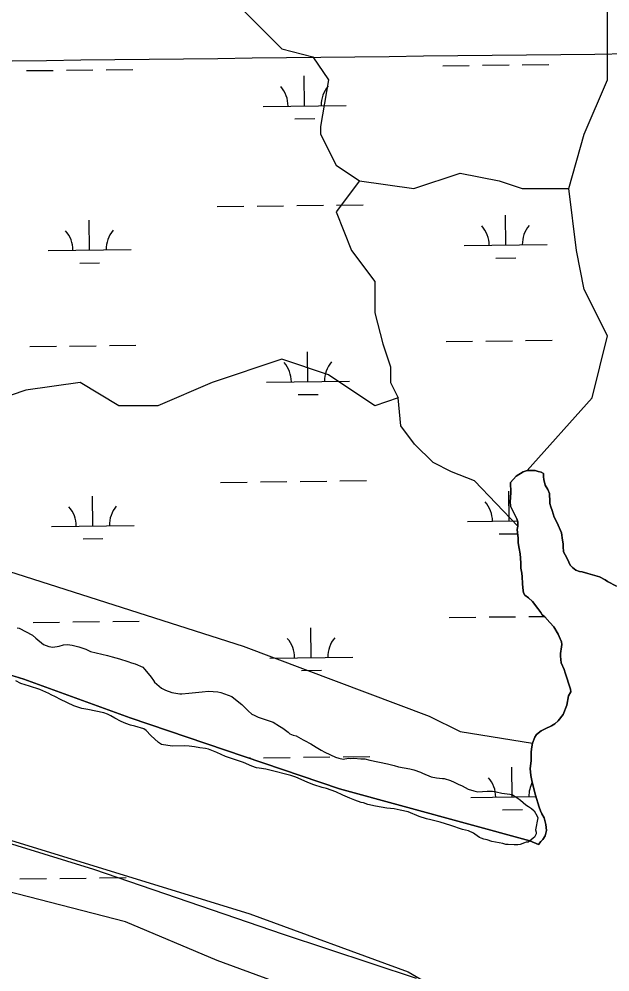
# Model space of a CAD drawing. Extents: x 3694830 to 3732949, y 415201 to 440970.
# Drawn here: x 3701651 to 3702364, y 431670 to 432819 of the extents above; entities that cross this region are included whole.
import ezdxf

# ---------------------------------------------------------------- set-up
doc = ezdxf.new("R2010")
doc.units = 0
for name, color, linetype in [('V-GRID-MAJR', 7, 'Continuous'), ('V-SITE-VEGE', 7, 'Continuous'), ('V-TOPO-SHOR', 7, 'Continuous'), ('V-WETL-SWMP', 7, 'Continuous')]:
    doc.layers.add(name, color=color, linetype=linetype)

msp = doc.modelspace()

# ---------------------------------------------------------------- linework, layer by layer
at = {"layer": 'V-GRID-MAJR'}
msp.add_spline([(3698914.333, 432737.11), (3704206.2600000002, 432798.304), (3709498.1780000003, 432860.268), (3714790.0870000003, 432923.001), (3720081.987, 432986.504), (3725373.878, 433050.776), (3730665.759, 433115.819), (3730665.7600000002, 433115.819)], degree=3, dxfattribs=at)
at = {"layer": 'V-SITE-VEGE'}
for points in [[(3701649.0840000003, 432084.972), (3701651.4450000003, 432084.286), (3701667.633, 432076.107), (3701671.673, 432072.371), (3701680.764, 432064.56), (3701687.1750000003, 432062.168), (3701692.241, 432061.47000000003), (3701699.682, 432062.788), (3701704.759, 432064.458), (3701709.83, 432064.773), (3701715.5700000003, 432064.075), (3701723.3340000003, 432062.012), (3701731.772, 432058.934), (3701737.504, 432056.206), (3701758.099, 432051.387), (3701763.501, 432050.011), (3701772.611, 432047.271), (3701782.4, 432044.18700000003), (3701787.125, 432042.476), (3701791.176, 432041.444), (3701800.6210000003, 432037.348), (3701802.639, 432034.97500000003), (3701807.011, 432029.887), (3701810.708, 432025.14), (3701813.397, 432021.411), (3701814.738, 432019.37700000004), (3701823.1580000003, 432012.246), (3701827.876, 432009.52), (3701835.6380000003, 432006.784), (3701845.094, 432005.053), (3701847.461, 432005.381), (3701855.911, 432006.02), (3701872.142, 432007.642), (3701879.918, 432008.283), (3701891.065, 432007.56), (3701894.7800000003, 432006.87), (3701907.941, 432002.082), (3701914.341, 431996.984), (3701920.065, 431992.229), (3701927.468, 431984.762), (3701932.181, 431980.686), (3701934.88, 431979.66000000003), (3701939.6010000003, 431976.938), (3701957.826, 431971.116), (3701965.24, 431966.352), (3701969.285, 431963.968), (3701975.687, 431959.211), (3701978.044, 431957.17100000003), (3701981.753, 431955.465), (3701985.466, 431954.43700000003), (3701993.895, 431949.669), (3701997.94, 431947.625), (3702000.977, 431946.259), (3702003.3370000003, 431944.897), (3702009.741, 431940.816), (3702015.473, 431937.412), (3702020.1920000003, 431935.02400000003), (3702033.008, 431928.886), (3702037.059, 431927.518), (3702042.1240000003, 431926.48), (3702048.548, 431927.469), (3702051.252, 431927.457), (3702054.971, 431927.778), (3702063.415, 431926.73), (3702068.146, 431926.70900000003), (3702074.224, 431925.331), (3702095.497, 431920.848), (3702103.599, 431918.78500000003), (3702108.997, 431917.071), (3702122.506, 431914.648), (3702127.5700000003, 431913.612), (3702135.33, 431910.876), (3702138.029, 431909.514), (3702148.487, 431905.074), (3702154.565, 431904.036), (3702161.997, 431903.327), (3702164.025, 431902.981), (3702171.789, 431900.92100000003), (3702176.173, 431898.873), (3702180.894, 431896.489), (3702185.617, 431894.441), (3702193.035, 431890.353), (3702199.785, 431888.297), (3702204.512, 431887.26300000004), (3702216.003, 431887.889), (3702222.088, 431887.865), (3702226.4790000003, 431887.168), (3702233.5670000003, 431885.446), (3702243.024, 431884.055), (3702246.403, 431883.365), (3702251.796, 431880.30100000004), (3702256.1750000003, 431876.904), (3702262.572, 431871.468), (3702265.606, 431869.427), (3702269.312, 431867.047), (3702272.677, 431863.989), (3702276.032, 431857.892), (3702277.035, 431855.523)], [(3702277.035, 431855.523), (3702274.271, 431841.34), (3702274.934, 431838.297), (3702274.926, 431836.267), (3702272.88, 431832.221), (3702265.421, 431826.509), (3702263.054, 431826.181), (3702260.688, 431825.51300000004), (3702255.6070000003, 431823.50800000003), (3702252.9020000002, 431823.181), (3702248.509, 431823.201), (3702241.077, 431823.572), (3702238.3710000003, 431823.582), (3702234.6580000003, 431824.612), (3702230.267, 431825.64400000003), (3702221.492, 431827.373), (3702215.753, 431829.085), (3702211.702, 431830.117), (3702208.665, 431831.143), (3702206.642, 431832.16500000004), (3702200.911, 431835.909), (3702199.228, 431837.267), (3702193.495, 431839.995), (3702186.0670000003, 431841.717), (3702171.893, 431846.509), (3702159.069, 431850.62), (3702147.927, 431853.37), (3702142.525, 431854.407), (3702133.7490000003, 431857.147), (3702120.595, 431862.951), (3702110.8030000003, 431865.01900000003), (3702103.7090000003, 431866.402), (3702094.929, 431867.452), (3702081.085, 431869.87700000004), (3702071.967, 431871.944), (3702066.569, 431873.658), (3702063.867, 431874.346), (3702056.443, 431877.08), (3702050.3710000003, 431879.472), (3702041.599, 431883.226), (3702033.506, 431886.98), (3702022.031, 431891.082), (3702016.966, 431892.118), (3702006.843, 431895.541), (3702003.47, 431896.909), (3701998.745, 431898.619), (3701985.255, 431904.759), (3701979.1780000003, 431906.813), (3701953.861, 431913.342), (3701948.796, 431914.376), (3701941.028, 431915.76300000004), (3701937.651, 431916.115), (3701931.913, 431918.167), (3701922.131, 431922.265), (3701910.994, 431926.029), (3701900.1950000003, 431929.789), (3701889.74, 431934.567), (3701879.957, 431938.66500000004), (3701876.242, 431939.358), (3701869.148, 431940.064), (3701863.071, 431941.442), (3701856.653, 431942.145), (3701850.9080000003, 431942.507), (3701836.375, 431942.231), (3701830.6350000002, 431942.931), (3701823.205, 431944.316), (3701819.4960000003, 431946.36), (3701810.409, 431955.185), (3701804.6890000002, 431960.952), (3701801.656, 431962.996), (3701790.8570000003, 431966.422), (3701785.792, 431967.456), (3701780.0530000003, 431969.50800000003), (3701774.657, 431971.896), (3701766.901, 431975.98600000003), (3701762.183, 431978.71), (3701757.798, 431980.756), (3701753.411, 431982.466), (3701734.164, 431986.265), (3701727.074, 431987.645), (3701717.286, 431990.73), (3701701.435, 431998.231), (3701695.365, 432001.637), (3701689.968, 432004.027), (3701687.273, 432005.727), (3701676.478, 432010.505), (3701663.991, 432014.613), (3701653.528, 432017.704), (3701647.46, 432021.106)], [(3702023.841, 431634.802), (3701890.4080000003, 431683.587), (3701779.546, 431730.26900000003), (3701623.269, 431770.637), (3701539.3850000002, 431787.664), (3701383.2120000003, 431847.097), (3701116.2800000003, 431940.447), (3701115.864, 431940.728), (3701093.906, 431965.441), (3701093.66, 431965.982), (3701093.822, 431966.659), (3701104.549, 431982.738), (3701105.164, 431983.066), (3701120.327, 431985.098), (3701120.792, 431985.05100000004), (3701254.191, 431938.401), (3701430.79, 431889.565), (3701740.971, 431794.011), (3701969.676, 431715.433), (3702130.208, 431662.42100000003)]]:
    msp.add_lwpolyline(points, dxfattribs=at)
at = {"layer": 'V-TOPO-SHOR'}
for p, q in [((3701657.046885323, 432022.7234220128), (3701054.981892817, 432211.53039443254)), ((3701785.1820215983, 431976.4109205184), (3701657.046885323, 432022.7234220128)), ((3701106.413936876, 431993.20198938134), (3701929.4996816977, 431740.15794645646)), ((3702037.7220195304, 431890.6379281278), (3701785.1820215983, 431976.4109205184)), ((3702267.477017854, 431827.84393429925), (3702037.7220195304, 431890.6379281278)), ((3702277.7768660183, 431823.64067168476), (3702267.477017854, 431827.84393429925)), ((3701929.4996816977, 431740.15794645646), (3702120.685663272, 431669.8999433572)), ((3702120.685663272, 431669.8999433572), (3702149.518660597, 431653.3189429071))]:
    msp.add_line(p, q, dxfattribs=at)
for points in [[(3702264.068, 432274.544), (3702342.345010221, 432361.94686868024), (3702361.0497478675, 432436.76581926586), (3702332.9926413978, 432492.88003220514), (3702323.6402725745, 432539.6418763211), (3702314.2879037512, 432614.46082690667), (3702332.9926413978, 432679.92740866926), (3702361.0497478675, 432745.39399043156), (3702361.0497478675, 432801.50820337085), (3702361.0497478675, 432876.3271539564)], [(3701921.4884131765, 432829.56530984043), (3701968.2502572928, 432782.80346572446), (3702005.659732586, 432773.4510969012), (3702024.3644702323, 432745.39399043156), (3702015.012101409, 432689.2797774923), (3702015.012101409, 432679.92740866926), (3702033.716839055, 432642.5179333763), (3702061.773945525, 432623.81319573), (3702127.2405272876, 432614.46082690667), (3702183.3547402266, 432633.16556455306), (3702230.1165843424, 432623.81319573), (3702258.173690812, 432614.46082690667), (3702314.2879037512, 432614.46082690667)], [(3699611.4533138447, 432782.80346572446), (3700780.4994167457, 432427.41345044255), (3701921.4884131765, 432062.6710663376), (3702145.9452649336, 431978.4997469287), (3702183.3547402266, 431959.7950092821), (3702270.404, 431945.761)], [(3702061.773945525, 432623.81319573), (3702033.716839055, 432586.4037204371), (3702052.4215767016, 432539.6418763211), (3702080.4786831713, 432502.23240102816), (3702080.4786831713, 432464.8229257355), (3702089.8310519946, 432427.41345044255), (3702099.1834208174, 432399.3563439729), (3702099.1834208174, 432380.6516063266), (3702108.535789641, 432361.94686868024), (3702080.4786831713, 432352.59449985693), (3702024.3644702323, 432390.0039751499), (3701968.2502572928, 432408.7087127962), (3701884.078937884, 432380.6516063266), (3701818.6123561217, 432352.59449985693), (3701771.8505120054, 432352.59449985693), (3701725.0886678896, 432380.6516063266), (3701659.622086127, 432371.2992375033), (3701603.5078731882, 432352.59449985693)], [(3702252.852, 432207.202), (3702200.575916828, 432261.9192488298), (3702172.8036540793, 432273.02815392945), (3702150.58584388, 432284.13705902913), (3702128.368033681, 432306.3548692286), (3702111.704676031, 432328.57267942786), (3702108.535789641, 432361.94686868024)], [(3702283.614, 432266.72000000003), (3702283.632, 432270.818), (3702280.9080000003, 432272.651), (3702277.267, 432273.12200000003), (3702273.63, 432274.503), (3702264.068, 432274.544), (3702259.052, 432272.744), (3702250.8340000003, 432267.771), (3702243.971, 432260.059), (3702243.954, 432255.961), (3702244.392, 432251.86100000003), (3702244.376, 432248.219), (3702243.8910000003, 432241.391), (3702243.419, 432237.294), (3702243.849, 432231.373), (3702249.721, 432220.42), (3702251.525, 432216.314), (3702252.876, 432212.666), (3702252.852, 432207.202), (3702251.926, 432203.563), (3702253.247, 432193.08400000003), (3702253.222, 432187.16500000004), (3702254.559, 432180.329), (3702255.4420000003, 432173.951), (3702256.306, 432163.01900000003), (3702256.279, 432156.64400000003), (3702257.62, 432150.719), (3702258.055, 432146.164), (3702258.478, 432138.42100000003), (3702258.91, 432132.955), (3702259.795, 432127.032), (3702261.149, 432124.294), (3702265.6890000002, 432121.087), (3702270.6780000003, 432116.51300000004), (3702277.018, 432108.289), (3702280.639, 432103.265), (3702281.994, 432100.527), (3702285.171, 432098.237), (3702291.517, 432091.38), (3702296.0470000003, 432085.896), (3702301.474, 432077.222), (3702302.828, 432074.484), (3702305.5330000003, 432068.098), (3702305.974, 432064.908), (3702305.506, 432061.723), (3702304.106, 432053.988), (3702304.093, 432050.80100000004), (3702304.968, 432042.601), (3702308.576, 432034.389), (3702309.927, 432030.741), (3702316.216, 432010.679), (3702316.657, 432007.49), (3702313.906, 432002.94800000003), (3702312.036, 431991.572), (3702307.434, 431980.20900000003), (3702301.4820000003, 431972.493), (3702297.3680000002, 431968.868), (3702293.2600000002, 431966.609), (3702285.9590000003, 431962.99700000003), (3702280.941, 431960.742), (3702275.458, 431956.212), (3702273.167, 431953.03500000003), (3702270.404, 431945.761), (3702269.464, 431938.935), (3702268.99, 431934.38300000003), (3702268.947, 431924.366), (3702267.542, 431915.265), (3702268.416, 431906.61), (3702270.204, 431898.862), (3702274.234, 431882.907), (3702278.727, 431868.773), (3702280.073, 431864.213), (3702281.879, 431860.563), (3702284.59, 431855.543), (3702286.378, 431847.794), (3702287.257, 431840.505), (3702285.864, 431834.136), (3702283.113, 431829.59500000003), (3702280.3710000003, 431827.33), (3702277.7770000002, 431823.641)], [(3702371.844, 432135.205), (3702360.9390000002, 432140.715), (3702358.215, 432142.548), (3702351.401, 432146.22000000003), (3702337.3030000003, 432150.379), (3702330.481, 432152.229), (3702327.295, 432152.69800000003), (3702322.75, 432154.539), (3702318.665, 432157.744), (3702315.9450000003, 432160.487), (3702314.139, 432164.13800000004), (3702311.884, 432169.156), (3702307.8170000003, 432176.45900000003), (3702307.389, 432182.836), (3702307.403, 432186.023), (3702306.511, 432190.58), (3702305.6380000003, 432199.235), (3702300.2260000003, 432211.553), (3702296.613, 432218.398), (3702294.369, 432226.14900000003), (3702292.5670000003, 432230.71), (3702291.219, 432234.814), (3702291.24, 432239.822), (3702290.8000000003, 432243.467), (3702290.8140000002, 432246.654), (3702289.014, 432251.67100000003), (3702285.848, 432256.693), (3702284.056, 432263.531), (3702283.614, 432266.72000000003)]]:
    msp.add_lwpolyline(points, dxfattribs=at)
at = {"layer": 'V-WETL-SWMP'}
for p, q in [((3702162.2371617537, 432762.6104839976), (3702194.2348858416, 432762.99212938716)), ((3702210.233747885, 432763.1829520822), (3702242.231471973, 432763.56459747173)), ((3702258.230334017, 432763.75542016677), (3702290.2280581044, 432764.1370655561)), ((3701660.3648585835, 432756.62451917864), (3701692.3625826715, 432757.0061645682)), ((3701708.3614447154, 432757.1969872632), (3701740.3591688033, 432757.57863265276)), ((3701756.358030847, 432757.7694553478), (3701788.3557549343, 432758.1511007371)), ((3701995.7387873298, 432714.19131103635), (3701995.3094362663, 432750.18875063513)), ((3701945.742343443, 432713.5949901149), (3702045.735231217, 432714.7876319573)), ((3701983.9236773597, 432698.6182915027), (3702007.921970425, 432698.90452554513)), ((3701890.3344033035, 432592.85458450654), (3701922.332127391, 432593.2362298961)), ((3701938.330989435, 432593.4270525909), (3701970.3287135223, 432593.80869798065)), ((3701986.3275755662, 432593.99952067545), (3702018.325299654, 432594.381166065)), ((3702034.324161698, 432594.57198875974), (3702066.3218857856, 432594.95363414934)), ((3702238.230871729, 432546.2584293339), (3702237.801520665, 432582.25586893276)), ((3701736.358568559, 432540.272464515), (3701735.9292174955, 432576.2699041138)), ((3702188.234427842, 432545.66210841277), (3702288.2273156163, 432546.8547502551)), ((3701686.362124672, 432539.6761435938), (3701786.3550124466, 432540.86878543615)), ((3701724.543458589, 432524.69944498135), (3701748.5417516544, 432524.985679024)), ((3702226.415761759, 432530.6854098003), (3702250.414054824, 432530.97164384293)), ((3702166.204783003, 432429.95914459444), (3702198.202507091, 432430.340789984)), ((3702214.201369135, 432430.531612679), (3702246.1990932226, 432430.91325806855)), ((3702262.1979552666, 432431.1040807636), (3702294.1956793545, 432431.4857261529)), ((3701664.332479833, 432423.97317977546), (3701696.3302039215, 432424.35482516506)), ((3701712.3290659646, 432424.54564786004), (3701744.3267900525, 432424.92729324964)), ((3701760.325652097, 432425.1181159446), (3701792.3233761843, 432425.499761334)), ((3701999.7064085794, 432381.53997163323), (3701999.2770575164, 432417.537411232)), ((3701949.7099646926, 432380.9436507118), (3702049.7028524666, 432382.13629255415)), ((3701987.8912986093, 432365.9669520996), (3702011.889591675, 432366.25318614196)), ((3701894.3020245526, 432260.20324510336), (3701926.29974864, 432260.5848904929)), ((3701942.2986106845, 432260.7757131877), (3701974.2963347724, 432261.1573585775)), ((3701990.295196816, 432261.3481812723), (3702022.292920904, 432261.7298266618)), ((3702038.2917829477, 432261.9206493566), (3702070.289507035, 432262.30229474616)), ((3702242.1984929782, 432213.6070899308), (3702241.7691419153, 432249.6045295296)), ((3701740.3261898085, 432207.6211251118), (3701739.896838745, 432243.6185647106)), ((3702192.2020490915, 432213.0107690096), (3702252.482052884, 432213.72974469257)), ((3701690.3297459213, 432207.0248041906), (3701790.322633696, 432208.217446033)), ((3702230.383383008, 432198.03407039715), (3702252.589597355, 432198.29892983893)), ((3701728.5110798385, 432192.0481055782), (3701752.509372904, 432192.33433962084)), ((3702170.172404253, 432097.30780519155), (3702202.170128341, 432097.6894505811)), ((3702218.168990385, 432097.8802732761), (3702250.166714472, 432098.26191866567)), ((3702266.165576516, 432098.4527413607), (3702284.567200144, 432098.67222243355)), ((3701668.300101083, 432091.3218403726), (3701700.2978251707, 432091.7034857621)), ((3701716.296687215, 432091.89430845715), (3701748.2944113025, 432092.2759538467)), ((3701764.293273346, 432092.4667765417), (3701796.290997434, 432092.84842193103)), ((3702003.674029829, 432048.8886322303), (3702003.244678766, 432084.88607182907)), ((3701953.677585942, 432048.29231130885), (3702053.670473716, 432049.48495315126)), ((3701991.858919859, 432033.31561269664), (3702015.8572129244, 432033.60184673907)), ((3701106.413936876, 431993.20198938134), (3701929.4996816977, 431740.15794645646)), ((3701927.993005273, 431927.90642413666), (3701930.26736989, 431927.93355109)), ((3701946.266231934, 431928.1243737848), (3701978.263956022, 431928.5060191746)), ((3701994.262818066, 431928.6968418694), (3702026.2605421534, 431929.0784872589)), ((3702042.2594041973, 431929.26930995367), (3702074.257128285, 431929.65095534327)), ((3702246.1661142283, 431880.95575052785), (3702245.7367631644, 431916.9531901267)), ((3702196.169670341, 431880.3594296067), (3702274.745914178, 431881.29662942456)), ((3702234.3510042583, 431865.38273099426), (3702258.3492973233, 431865.66896503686)), ((3701652.403930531, 431782.1658339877), (3701684.401652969, 431782.54747935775)), ((3701700.4005141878, 431782.73830204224), (3701732.398236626, 431783.1199474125)), ((3701748.3970978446, 431783.3107700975), (3701780.3948202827, 431783.6924154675)), ((3701929.4996816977, 431740.1579464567), (3702120.685663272, 431669.8999433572))]:
    msp.add_line(p, q, dxfattribs=at)
msp.add_lwpolyline([(3701054.9818928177, 432211.530394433), (3701657.046885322, 432022.7234220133), (3701785.182021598, 431976.4109205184), (3702037.7220195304, 431890.6379281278), (3702267.477017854, 431827.84393429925), (3702277.7770000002, 431823.641), (3702280.371, 431827.3300000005), (3702283.113, 431829.59500000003), (3702285.8639999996, 431834.13600000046), (3702287.257, 431840.50500000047), (3702286.378, 431847.7939999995), (3702284.59, 431855.54300000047), (3702281.879, 431860.5630000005), (3702280.0729999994, 431864.213), (3702278.727, 431868.7730000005), (3702274.2339999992, 431882.907), (3702270.2039999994, 431898.862), (3702268.416, 431906.6100000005), (3702267.5419999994, 431915.265), (3702268.947, 431924.3660000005), (3702268.99, 431934.38300000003), (3702269.464, 431938.935), (3702270.4039999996, 431945.761), (3702273.1669999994, 431953.03500000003), (3702275.458, 431956.212), (3702280.9409999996, 431960.74200000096), (3702285.959, 431962.9970000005), (3702293.26, 431966.60900000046), (3702297.3680000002, 431968.868), (3702301.4820000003, 431972.493), (3702307.434, 431980.20900000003), (3702312.036, 431991.5720000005), (3702313.906, 432002.9480000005), (3702316.657, 432007.49), (3702316.216, 432010.67900000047), (3702309.927, 432030.741), (3702308.5759999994, 432034.389), (3702304.968, 432042.6010000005), (3702304.0929999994, 432050.80100000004), (3702304.1059999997, 432053.988), (3702305.506, 432061.72300000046), (3702305.974, 432064.908), (3702305.5330000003, 432068.098), (3702302.828, 432074.484), (3702301.4739999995, 432077.222), (3702296.0470000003, 432085.896), (3702291.5169999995, 432091.38), (3702285.1710000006, 432098.237), (3702281.9940000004, 432100.527), (3702280.639, 432103.265), (3702277.018, 432108.2890000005), (3702270.6779999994, 432116.51300000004), (3702265.6889999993, 432121.08699999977), (3702261.1489999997, 432124.294), (3702259.795, 432127.0320000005), (3702258.9099999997, 432132.9550000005), (3702258.4779999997, 432138.42100000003), (3702258.055, 432146.164), (3702257.62, 432150.7190000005), (3702256.2789999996, 432156.64400000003), (3702256.306, 432163.01900000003), (3702255.442, 432173.95100000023), (3702254.559, 432180.329), (3702253.222, 432187.16500000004), (3702253.247, 432193.0840000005), (3702251.926, 432203.5630000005), (3702252.852, 432207.202), (3702252.876, 432212.666), (3702251.525, 432216.314), (3702249.7209999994, 432220.4200000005), (3702243.849, 432231.373), (3702243.419, 432237.29400000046), (3702243.8910000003, 432241.39100000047), (3702244.3759999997, 432248.2190000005), (3702244.3919999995, 432251.8610000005), (3702243.9539999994, 432255.961), (3702243.971, 432260.0590000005), (3702250.834, 432267.77099999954), (3702259.0519999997, 432272.7440000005), (3702264.0679999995, 432274.54400000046), (3702273.63, 432274.503), (3702277.2669999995, 432273.1220000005), (3702280.908, 432272.6510000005), (3702283.6319999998, 432270.8180000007), (3702283.614, 432266.72000000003), (3702284.056, 432263.531), (3702285.848, 432256.693), (3702289.014, 432251.67100000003), (3702290.8140000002, 432246.6540000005), (3702290.8000000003, 432243.467), (3702291.2399999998, 432239.822), (3702291.219, 432234.8140000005), (3702292.5670000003, 432230.7100000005), (3702294.3689999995, 432226.1490000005), (3702296.6129999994, 432218.398), (3702300.226, 432211.553), (3702305.6380000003, 432199.2350000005), (3702306.5109999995, 432190.5800000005), (3702307.403, 432186.0230000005), (3702307.3889999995, 432182.836), (3702307.8169999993, 432176.45900000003), (3702311.884, 432169.156), (3702314.139, 432164.1380000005), (3702315.9450000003, 432160.487), (3702318.665, 432157.744), (3702322.75, 432154.539), (3702327.2949999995, 432152.6980000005), (3702330.4810000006, 432152.22900000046), (3702337.3029999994, 432150.379), (3702351.401, 432146.22000000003), (3702358.2149999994, 432142.548), (3702360.939, 432140.715), (3702371.844, 432135.2050000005)], dxfattribs=at)
for centre, radius, start, end in [((3701940.494117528, 432714.0072300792), 35.24628790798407, 359.9115295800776, 41.45518791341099), ((3702050.972131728, 432715.3249308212), 35.24628790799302, 139.91152657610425, 181.45518490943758), ((3702182.986201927, 432546.074348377), 35.24628790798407, 359.9115295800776, 41.45518791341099), ((3702293.4642161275, 432547.392049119), 35.24628790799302, 139.91152657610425, 181.45518490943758), ((3701681.113898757, 432540.08838355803), 35.24628790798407, 359.9115295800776, 41.45518791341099), ((3701791.5919129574, 432541.4060843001), 35.24628790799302, 139.91152657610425, 181.45518490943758), ((3702054.939752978, 432382.673591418), 35.24628790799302, 139.91152657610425, 181.45518490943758), ((3701944.4617387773, 432381.35589067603), 35.24628790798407, 359.9115295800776, 41.45518791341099), ((3702186.953823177, 432213.4230089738), 35.24628790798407, 359.9115295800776, 41.45518791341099), ((3701685.081520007, 432207.4370441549), 35.24628790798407, 359.9115295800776, 41.45518791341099), ((3701795.5595342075, 432208.7547448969), 35.24628790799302, 139.91152657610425, 181.45518490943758), ((3701948.4293600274, 432048.70455127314), 35.24628790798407, 359.9115295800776, 41.45518791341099), ((3702058.9073742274, 432050.02225201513), 35.24628790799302, 139.91152657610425, 181.45518490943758), ((3702190.9214444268, 431880.77166957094), 35.24628790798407, 359.9115295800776, 41.45518791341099), ((3702301.3994586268, 431882.0893703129), 35.24628790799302, 152.0419789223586, 181.45518490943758)]:
    msp.add_arc(centre, radius, start, end, dxfattribs=at)

doc.saveas('drawing.dxf')
